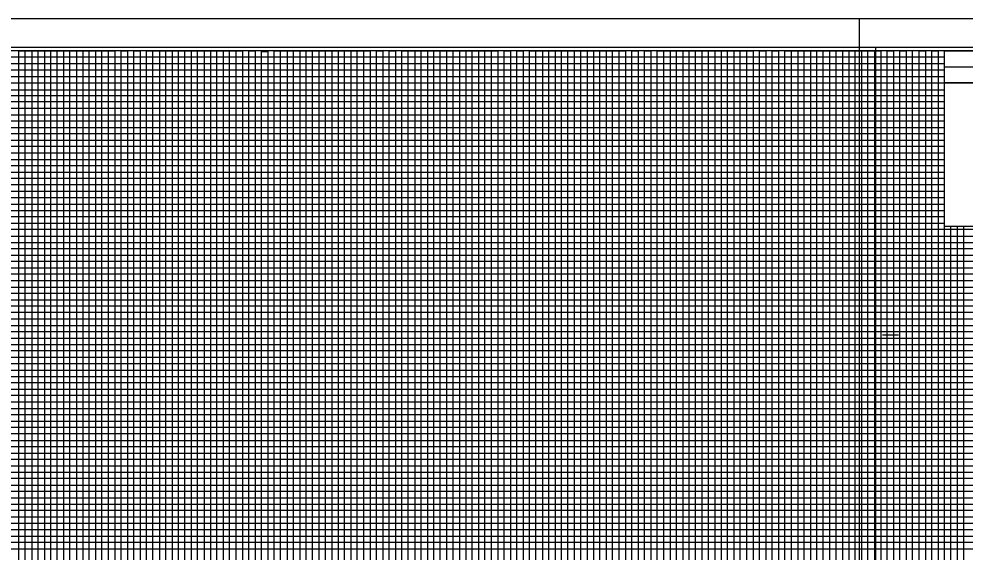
# Model space of a CAD drawing. Extents: x 2345490 to 2436403, y 465165 to 573888.
# Drawn here: x 2411420 to 2412161, y 545488 to 545906 of the extents above; entities that cross this region are included whole.
import ezdxf

# ---------------------------------------------------------------- set-up
doc = ezdxf.new("R2010")
doc.units = 0
for name, color, linetype in [('Old_Level_18', 7, 'Continuous'), ('Old_Level_40', 7, 'Continuous'), ('Old_Level_41', 7, 'Continuous'), ('Old_Level_42', 7, 'Continuous'), ('Old_Level_43', 7, 'Continuous'), ('Old_Level_50', 7, 'Continuous'), ('Old_Level_51', 7, 'Continuous')]:
    doc.layers.add(name, color=color, linetype=linetype)

msp = doc.modelspace()

# ---------------------------------------------------------------- linework, layer by layer
at = {"layer": 'Old_Level_18'}
msp.add_lwpolyline([(2412345.325, 545880.52975), (2410845.325, 545880.52975), (2410845.325, 544830.52975), (2412345.325, 544830.52975)], close=True, dxfattribs=at)
at = {"layer": 'Old_Level_40'}
msp.add_line((2412145.275, 545867.97975), (2412345.325, 545867.97975), dxfattribs=at)
for points in [[(2412145.275, 545880.52975), (2412345.325, 545880.52975), (2412345.325, 545855.47975), (2412145.275, 545855.47975)], [(2412145.275, 545855.47975), (2412245.325, 545855.47975), (2412245.325, 545742.97975), (2412145.275, 545742.97975)]]:
    msp.add_lwpolyline(points, close=True, dxfattribs=at)
at = {"layer": 'Old_Level_41'}
msp.add_line((2412096.825, 545658.02975), (2412109.325, 545658.02975), dxfattribs=at)
for points in [[(2411420.325, 544855.52975), (2411420.325, 545880.52975), (2411470.325, 545880.52975), (2411470.325, 544855.52975)], [(2411445.325, 544855.52975), (2411445.325, 545880.52975), (2411495.325, 545880.52975), (2411495.325, 544855.52975)], [(2411520.325, 544855.52975), (2411520.325, 545880.52975), (2411570.325, 545880.52975), (2411570.325, 544855.52975)], [(2411545.325, 544855.52975), (2411545.325, 545880.52975), (2411595.325, 545880.52975), (2411595.325, 544855.52975)], [(2411620.325, 544855.52975), (2411620.325, 545880.52975), (2411670.325, 545880.52975), (2411670.325, 544855.52975)], [(2411645.325, 544855.52975), (2411645.325, 545880.52975), (2411695.325, 545880.52975), (2411695.325, 544855.52975)], [(2411720.325, 544855.52975), (2411720.325, 545880.52975), (2411770.325, 545880.52975), (2411770.325, 544855.52975)], [(2411745.325, 544855.52975), (2411745.325, 545880.52975), (2411795.325, 545880.52975), (2411795.325, 544855.52975)], [(2411820.325, 544855.52975), (2411820.325, 545880.52975), (2411870.325, 545880.52975), (2411870.325, 544855.52975)], [(2411845.325, 544855.52975), (2411845.325, 545880.52975), (2411895.325, 545880.52975), (2411895.325, 544855.52975)], [(2411920.325, 544855.52975), (2411920.325, 545880.52975), (2411970.325, 545880.52975), (2411970.325, 544855.52975)], [(2411945.325, 544855.52975), (2411945.325, 545880.52975), (2411995.325, 545880.52975), (2411995.325, 544855.52975)], [(2412020.325, 544855.52975), (2412020.325, 545880.52975), (2412070.325, 545880.52975), (2412070.325, 544855.52975)], [(2412045.325, 544855.52975), (2412045.325, 545880.52975), (2412095.325, 545880.52975), (2412095.325, 544855.52975)], [(2412120.325, 544855.52975), (2412120.325, 545880.52975)], [(2412145.325, 544855.52975), (2412145.325, 545880.52975), (2412171.625, 545880.52975)], [(2410845.325, 545830.52975), (2412145.275, 545830.52975)], [(2412145.275, 545780.52975), (2410845.325, 545780.52975), (2410845.325, 545730.47975), (2412345.325, 545730.47975)], [(2412345.325, 545705.52975), (2410845.325, 545705.52975), (2410845.325, 545755.52975), (2412145.275, 545755.52975)], [(2412345.325, 545680.52975), (2410845.325, 545680.52975), (2410845.325, 545630.52975), (2412345.325, 545630.52975)], [(2412345.325, 545605.52975), (2410845.325, 545605.52975), (2410845.325, 545655.52975), (2412345.325, 545655.52975)], [(2412345.325, 545580.52975), (2410845.325, 545580.52975), (2410845.325, 545530.52975), (2412345.325, 545530.52975)]]:
    msp.add_lwpolyline(points, dxfattribs=at)
at = {"layer": 'Old_Level_42'}
for points in [[(2412145.275, 545805.52975), (2410845.425, 545805.52975), (2410845.425, 545855.47975), (2412145.275, 545855.47975)], [(2412345.325, 545505.52975), (2410845.325, 545505.52975), (2410845.325, 545555.52975), (2412345.325, 545555.52975)]]:
    msp.add_lwpolyline(points, dxfattribs=at)
at = {"layer": 'Old_Level_43'}
for p, q in [((2412295.325, 545700.52975), (2410895.325, 545700.52975)), ((2410895.325, 545695.52975), (2412295.325, 545695.52975)), ((2412295.325, 545675.52975), (2410895.325, 545675.52975))]:
    msp.add_line(p, q, dxfattribs=at)
for points in [[(2412145.275, 545875.52975), (2410895.325, 545875.52975), (2410895.325, 545870.52975), (2412145.275, 545870.52975)], [(2411425.325, 544855.52975), (2411425.325, 545880.52975), (2411430.325, 545880.52975), (2411430.325, 544855.52975)], [(2411435.325, 544855.52975), (2411435.325, 545880.52975), (2411440.325, 545880.52975), (2411440.325, 544855.52975)], [(2411450.325, 544855.52975), (2411450.325, 545880.52975), (2411455.325, 545880.52975), (2411455.325, 544855.52975)], [(2411460.325, 544855.52975), (2411460.325, 545880.52975), (2411465.325, 545880.52975), (2411465.325, 544855.52975)], [(2411475.325, 544855.52975), (2411475.325, 545880.52975), (2411480.325, 545880.52975), (2411480.325, 544855.52975)], [(2411485.325, 544855.52975), (2411485.325, 545880.52975), (2411490.325, 545880.52975), (2411490.325, 544855.52975)], [(2411500.325, 544855.52975), (2411500.325, 545880.52975), (2411505.325, 545880.52975), (2411505.325, 544855.52975)], [(2411510.325, 544855.52975), (2411510.325, 545880.52975), (2411515.325, 545880.52975), (2411515.325, 544855.52975)], [(2411525.325, 544855.52975), (2411525.325, 545880.52975), (2411530.325, 545880.52975), (2411530.325, 544855.52975)], [(2411535.325, 544855.52975), (2411535.325, 545880.52975), (2411540.325, 545880.52975), (2411540.325, 544855.52975)], [(2411550.325, 544855.52975), (2411550.325, 545880.52975), (2411555.325, 545880.52975), (2411555.325, 544855.52975)], [(2411560.325, 544855.52975), (2411560.325, 545880.52975), (2411565.325, 545880.52975), (2411565.325, 544855.52975)], [(2411575.325, 544855.52975), (2411575.325, 545880.52975), (2411580.325, 545880.52975), (2411580.325, 544855.52975)], [(2411585.325, 544855.52975), (2411585.325, 545880.52975), (2411590.325, 545880.52975), (2411590.325, 544855.52975)], [(2411600.325, 544855.52975), (2411600.325, 545880.52975), (2411605.325, 545880.52975), (2411605.325, 544855.52975)], [(2411610.325, 544855.52975), (2411610.325, 545879.92975), (2411615.325, 545879.92975), (2411615.325, 544855.52975)], [(2411625.325, 544855.52975), (2411625.325, 545880.52975), (2411630.325, 545880.52975), (2411630.325, 544855.52975)], [(2411635.325, 544855.52975), (2411635.325, 545880.52975), (2411640.325, 545880.52975), (2411640.325, 544855.52975)], [(2411650.325, 544855.52975), (2411650.325, 545880.52975), (2411655.325, 545880.52975), (2411655.325, 544855.52975)], [(2411660.325, 544855.52975), (2411660.325, 545880.52975), (2411665.325, 545880.52975), (2411665.325, 544855.52975)], [(2411675.325, 544855.52975), (2411675.325, 545880.52975), (2411680.325, 545880.52975), (2411680.325, 544855.52975)], [(2411685.325, 544855.52975), (2411685.325, 545880.52975), (2411690.325, 545880.52975), (2411690.325, 544855.52975)], [(2411700.325, 544855.52975), (2411700.325, 545880.52975), (2411705.325, 545880.52975), (2411705.325, 544855.52975)], [(2411710.325, 544855.52975), (2411710.325, 545880.52975), (2411715.325, 545880.52975), (2411715.325, 544855.52975)], [(2411725.325, 544855.52975), (2411725.325, 545880.52975), (2411730.325, 545880.52975), (2411730.325, 544855.52975)], [(2411735.325, 544855.52975), (2411735.325, 545880.52975), (2411740.325, 545880.52975), (2411740.325, 544855.52975)], [(2411750.325, 544855.52975), (2411750.325, 545880.52975), (2411755.325, 545880.52975), (2411755.325, 544855.52975)], [(2411760.325, 544855.52975), (2411760.325, 545880.52975), (2411765.325, 545880.52975), (2411765.325, 544855.52975)], [(2411775.325, 544855.52975), (2411775.325, 545880.52975), (2411780.325, 545880.52975), (2411780.325, 544855.52975)], [(2411785.325, 544855.52975), (2411785.325, 545880.52975), (2411790.325, 545880.52975), (2411790.325, 544855.52975)], [(2411800.325, 544855.52975), (2411800.325, 545880.52975), (2411805.325, 545880.52975), (2411805.325, 544855.52975)], [(2411810.325, 544855.52975), (2411810.325, 545880.52975), (2411815.325, 545880.52975), (2411815.325, 544855.52975)], [(2411825.325, 544855.52975), (2411825.325, 545880.52975), (2411830.325, 545880.52975), (2411830.325, 544855.52975)], [(2411835.325, 544855.52975), (2411835.325, 545880.52975), (2411840.325, 545880.52975), (2411840.325, 544855.52975)], [(2411850.325, 544855.52975), (2411850.325, 545880.52975), (2411855.325, 545880.52975), (2411855.325, 544855.52975)], [(2411860.325, 544855.52975), (2411860.325, 545880.52975), (2411865.325, 545880.52975), (2411865.325, 544855.52975)], [(2411875.325, 544855.52975), (2411875.325, 545880.52975), (2411880.325, 545880.52975), (2411880.325, 544855.52975)], [(2411885.325, 544855.52975), (2411885.325, 545880.52975), (2411890.325, 545880.52975), (2411890.325, 544855.52975)], [(2411900.325, 544855.52975), (2411900.325, 545880.52975), (2411905.325, 545880.52975), (2411905.325, 544855.52975)], [(2411910.325, 544855.52975), (2411910.325, 545880.52975), (2411915.325, 545880.52975), (2411915.325, 544855.52975)], [(2411925.325, 544855.52975), (2411925.325, 545880.52975), (2411930.325, 545880.52975), (2411930.325, 544855.52975)], [(2411935.325, 544855.52975), (2411935.325, 545880.52975), (2411940.325, 545880.52975), (2411940.325, 544855.52975)], [(2411950.325, 544855.52975), (2411950.325, 545880.52975), (2411955.325, 545880.52975), (2411955.325, 544855.52975)], [(2411960.325, 544855.52975), (2411960.325, 545880.52975), (2411965.325, 545880.52975), (2411965.325, 544855.52975)], [(2411975.325, 544855.52975), (2411975.325, 545880.52975), (2411980.325, 545880.52975), (2411980.325, 544855.52975)], [(2411985.325, 544855.52975), (2411985.325, 545880.52975), (2411990.325, 545880.52975), (2411990.325, 544855.52975)], [(2412000.325, 544855.52975), (2412000.325, 545880.52975), (2412005.325, 545880.52975), (2412005.325, 544855.52975)], [(2412010.325, 544855.52975), (2412010.325, 545880.52975), (2412015.325, 545880.52975), (2412015.325, 544855.52975)], [(2412025.325, 544855.52975), (2412025.325, 545880.52975), (2412030.325, 545880.52975), (2412030.325, 544855.52975)], [(2412035.325, 544855.52975), (2412035.325, 545880.52975), (2412040.325, 545880.52975), (2412040.325, 544855.52975)], [(2412050.325, 544855.52975), (2412050.325, 545880.52975), (2412055.325, 545880.52975), (2412055.325, 544855.52975)], [(2412060.325, 544855.52975), (2412060.325, 545880.52975), (2412065.325, 545880.52975), (2412065.325, 544855.52975)], [(2412075.325, 544855.52975), (2412075.325, 545880.52975), (2412080.325, 545880.52975), (2412080.325, 544855.52975)], [(2412085.325, 544855.52975), (2412085.325, 545880.52975), (2412090.325, 545880.52975), (2412090.325, 544855.52975)], [(2412100.325, 544855.52975), (2412100.325, 545880.52975), (2412105.325, 545880.52975), (2412105.325, 544855.52975)], [(2412110.325, 544855.52975), (2412110.325, 545880.52975), (2412115.325, 545880.52975), (2412115.325, 544855.52975)], [(2412125.325, 544855.52975), (2412125.325, 545880.52975), (2412130.325, 545880.52975), (2412130.325, 544855.52975)], [(2412135.325, 544855.52975), (2412135.325, 545880.52975), (2412140.325, 545880.52975), (2412140.325, 544855.52975)], [(2412145.275, 545865.52975), (2410895.325, 545865.52975), (2410895.325, 545860.52975), (2412145.275, 545860.52975)], [(2412145.275, 545849.77975), (2410896.325, 545849.77975), (2410896.325, 545845.52975), (2412145.275, 545845.52975)], [(2412145.275, 545840.52975), (2410895.325, 545840.52975), (2410895.325, 545835.52975), (2412145.275, 545835.52975)], [(2412145.275, 545825.52975), (2410895.325, 545825.52975), (2410895.325, 545820.52975), (2412145.275, 545820.52975)], [(2412145.275, 545815.52975), (2410895.325, 545815.52975), (2410895.325, 545810.52975), (2412145.275, 545810.52975)], [(2412145.275, 545800.52975), (2410895.325, 545800.52975), (2410895.325, 545795.52975), (2412145.275, 545795.52975)], [(2412145.275, 545790.52975), (2410895.325, 545790.52975), (2410895.325, 545785.52975), (2412145.275, 545785.52975)], [(2412145.275, 545775.52975), (2410895.325, 545775.52975), (2410895.325, 545770.52975), (2412145.275, 545770.52975)], [(2412145.275, 545765.52975), (2410895.325, 545765.52975), (2410895.325, 545760.52975), (2412145.275, 545760.52975)], [(2412145.275, 545750.52975), (2410895.325, 545750.52975), (2410895.325, 545745.52975), (2412145.275, 545745.52975)], [(2412150.325, 544855.52975), (2412150.325, 545742.97975)], [(2412155.325, 545742.97975), (2412155.325, 544855.52975), (2412160.325, 544855.52975), (2412160.325, 545742.97975)], [(2412295.325, 545740.52975), (2410895.325, 545740.52975), (2410895.325, 545740.52975), (2410895.325, 545720.52975), (2412295.325, 545720.52975)], [(2410895.325, 545735.52975), (2412295.325, 545735.52975)], [(2412295.325, 545725.52975), (2410895.325, 545725.52975)], [(2412295.325, 545715.52975), (2410895.325, 545715.52975), (2410895.325, 545710.52975), (2412295.325, 545710.52975)], [(2412295.325, 545690.52975), (2410895.325, 545690.52975), (2410895.325, 545685.52975), (2412295.325, 545685.52975)], [(2412295.325, 545670.52975), (2410895.325, 545670.52975), (2410895.325, 545665.52975), (2412295.325, 545665.52975)], [(2412295.325, 545660.52975), (2410895.325, 545660.52975)], [(2410895.325, 545650.52975), (2412295.325, 545650.52975)], [(2412295.325, 545645.52975), (2410895.325, 545645.52975), (2410895.325, 545640.52975), (2412295.325, 545640.52975)], [(2412295.325, 545635.52975), (2410895.325, 545635.52975), (2410895.325, 545625.52975), (2412295.325, 545625.52975)], [(2412295.325, 545620.52975), (2410895.325, 545620.52975), (2410895.325, 545615.52975), (2412295.325, 545615.52975)], [(2412295.325, 545610.52975), (2410895.325, 545610.52975), (2410895.325, 545600.52975), (2412295.325, 545600.52975)], [(2412295.325, 545595.52975), (2410895.325, 545595.52975), (2410895.325, 545590.52975), (2412295.325, 545590.52975)], [(2412295.325, 545585.52975), (2410895.325, 545585.52975), (2410895.325, 545575.52975), (2412295.325, 545575.52975)], [(2412295.325, 545570.52975), (2410895.325, 545570.52975), (2410895.325, 545565.52975), (2412295.325, 545565.52975)], [(2412295.325, 545560.52975), (2410895.325, 545560.52975), (2410895.325, 545550.52975), (2412295.325, 545550.52975)], [(2412295.325, 545545.52975), (2410895.325, 545545.52975), (2410895.325, 545540.52975), (2412295.325, 545540.52975)], [(2412295.325, 545535.52975), (2410895.325, 545535.52975), (2410895.325, 545525.52975), (2412295.325, 545525.52975)], [(2412295.325, 545520.52975), (2410895.325, 545520.52975), (2410895.325, 545515.52975), (2412295.325, 545515.52975)], [(2412295.325, 545510.52975), (2410895.325, 545510.52975), (2410895.325, 545500.52975), (2412295.325, 545500.52975)], [(2412295.325, 545495.52975), (2410895.325, 545495.52975), (2410895.325, 545490.52975), (2412295.325, 545490.52975)]]:
    msp.add_lwpolyline(points, dxfattribs=at)
at = {"layer": 'Old_Level_50'}
for points in [[(2412357.825, 545883.07975), (2410691.325, 545883.07975), (2410691.325, 544827.97975), (2412357.825, 544827.97975)], [(2413757.825, 545883.07975), (2412091.325, 545883.07975), (2412091.325, 544827.97975), (2413757.825, 544827.97975)]]:
    msp.add_lwpolyline(points, close=True, dxfattribs=at)
at = {"layer": 'Old_Level_51'}
for points in [[(2412362.325, 545905.52975), (2410678.325, 545905.52975), (2410678.325, 544805.52975), (2412362.325, 544805.52975)], [(2413762.325, 545905.52975), (2412078.325, 545905.52975), (2412078.325, 544805.52975), (2413762.325, 544805.52975)]]:
    msp.add_lwpolyline(points, close=True, dxfattribs=at)

doc.saveas('drawing.dxf')
